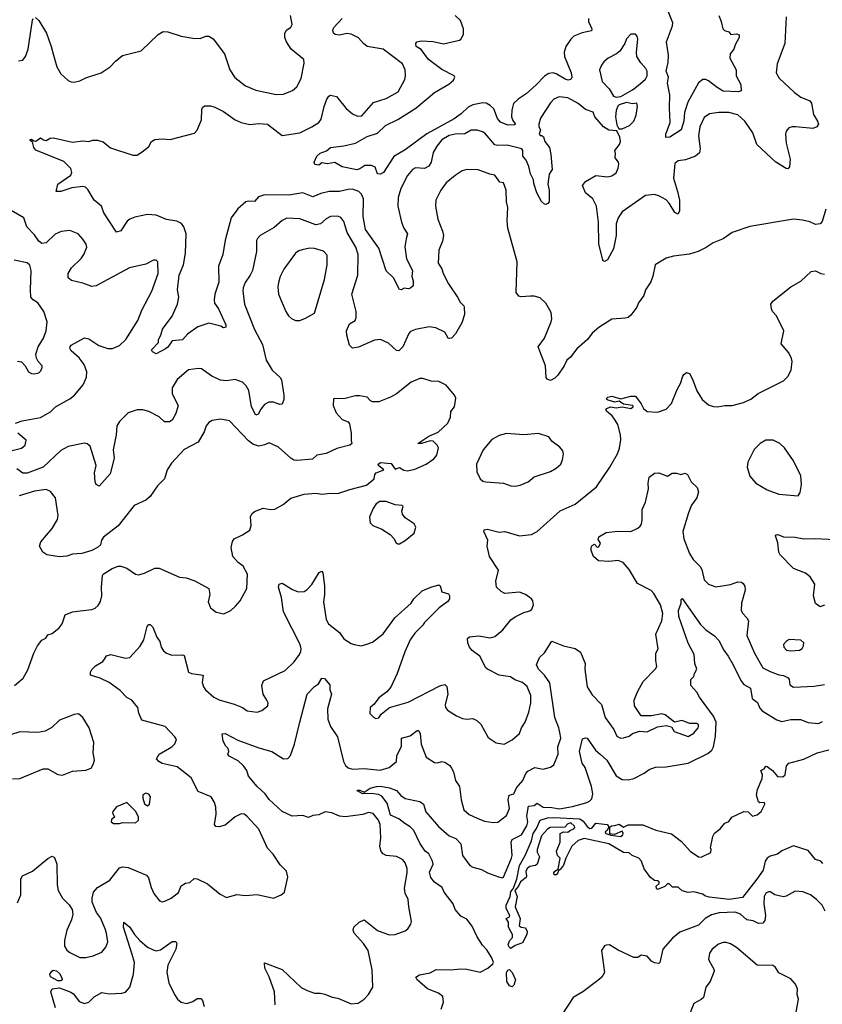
# Model space of a CAD drawing. Extents: x 1771496 to 1971148, y 471553 to 643630.
# Tile 492 of 656: x 1835574 to 1841051, y 611469 to 618187. Entities that reach past the tile are written whole.
import ezdxf

# ---------------------------------------------------------------- set-up
doc = ezdxf.new("R2010")
doc.units = 0

msp = doc.modelspace()

# ---------------------------------------------------------------- linework, layer by layer
at = {"layer": '0CON10XD'}
for points in [[(1835681.7, 618201.7), (1835705, 618181.2), (1835755.6, 618095), (1835789.5, 618005), (1835804, 617944), (1835827.8, 617865), (1835855, 617817.1), (1835905, 617772), (1835925, 617762.5), (1835945, 617761.4), (1835985, 617770.8), (1836025, 617790.8), (1836130, 617825), (1836190, 617865), (1836226.7, 617905), (1836275, 617943.3), (1836402.5, 617975), (1836518.8, 618085), (1836552.7, 618107.3), (1836584.2, 618104.2), (1836675, 618074), (1836755, 618060.8), (1836805, 618058), (1836845, 618074), (1836865, 618073.8), (1836895, 618056.7), (1836970.8, 617955), (1837008.1, 617845), (1837042.5, 617792.5), (1837115, 617735.8), (1837185.6, 617705.6), (1837325, 617675.8), (1837375, 617679.2), (1837435, 617703.3), (1837465, 617730), (1837495.6, 617785), (1837515, 617890), (1837512, 617915), (1837426.6, 617986.6), (1837394.2, 618035), (1837382.5, 618065), (1837384, 618095), (1837393.8, 618115), (1837425, 618136.7), (1837433.8, 618155), (1837421.9, 618215)], [(1839454.5, 618195.5), (1839455.5, 618175), (1839477.9, 618125), (1839475, 618110.8), (1839412.7, 618097.3), (1839355.3, 618074.7), (1839334.5, 618055), (1839301.1, 618005), (1839289.5, 617965), (1839290.9, 617935), (1839337.7, 617825), (1839341.1, 617795), (1839335, 617780), (1839315.5, 617774.5), (1839295, 617781.8), (1839235, 617818.7), (1839215, 617823.9), (1839185, 617819.6), (1839155, 617802.9), (1839098.3, 617741.7), (1839029.8, 617680.2), (1838974.5, 617645), (1838943.8, 617615), (1838931.2, 617568.8), (1838928.9, 617525), (1838938.4, 617498.4), (1838956, 617475), (1838950.7, 617469.3), (1838905, 617466.7), (1838855, 617487.5), (1838835, 617511.9), (1838808.7, 617578.7), (1838785, 617602.5), (1838756.9, 617616.9), (1838735, 617620), (1838665, 617605.8), (1838635, 617590.6), (1838585.7, 617544.3), (1838538.5, 617511.5), (1838350.9, 617409.1), (1838205, 617298.2), (1838127.4, 617252.6), (1838056.2, 617145), (1838035, 617134.2), (1838016.1, 617136.1), (1838000.5, 617180.5), (1837975, 617192.5), (1837928.6, 617191.4), (1837895, 617168.8), (1837875, 617162.9), (1837775, 617182.5), (1837725, 617212.5), (1837675, 617203.3), (1837635, 617210), (1837615, 617193.8), (1837588.8, 617198.8), (1837584, 617215), (1837600.5, 617255), (1837625, 617275.5), (1837666.6, 617293.4), (1837695, 617315.4), (1837785, 617326), (1837865, 617345.7), (1837945, 617390.6), (1838015, 617411.9), (1838070, 617465), (1838155, 617506.3), (1838277, 617583), (1838405, 617689.5), (1838501.7, 617748.3), (1838533.8, 617775), (1838543.3, 617795), (1838537.5, 617805), (1838455, 617847.5), (1838364, 617915), (1838313.3, 617983.3), (1838279.2, 618005), (1838276.2, 618023.8), (1838283.9, 618036.1), (1838315, 618044), (1838395, 618039.1), (1838466.8, 618023.2), (1838575, 618046.7), (1838585, 618053.8), (1838603.3, 618085), (1838603.3, 618125), (1838581.7, 618181.7), (1838546, 618215)], [(1840343.8, 618215), (1840361.5, 618175), (1840370.8, 618125), (1840383.7, 618113.7), (1840413.8, 618105), (1840425.8, 618085.8), (1840465, 618090.5), (1840484.2, 618084.2), (1840482.5, 618065), (1840455.7, 618015), (1840446.7, 617985), (1840422.5, 617955), (1840419.2, 617925), (1840463.3, 617845), (1840462.5, 617805), (1840495.3, 617745.3), (1840497.9, 617702.1), (1840475.6, 617694.4), (1840375, 617699.6), (1840333.4, 617723.4), (1840275, 617770.6), (1840255, 617779.4), (1840235, 617779.4), (1840205, 617757.1), (1840133.3, 617625), (1840110.5, 617555), (1840104.8, 617495), (1840087.7, 617435), (1840010, 617385), (1839984, 617384), (1839984, 617405), (1840012.5, 617485), (1840006.8, 617585), (1840010.7, 617675), (1839993.4, 617755), (1840002.2, 617795), (1839986.2, 617835), (1839998.2, 617895), (1840000.8, 617945), (1839987.1, 618035), (1840029.1, 618145), (1840031.2, 618165), (1839998.5, 618245)], [(1840804.4, 618205.6), (1840795.5, 618025), (1840742.5, 617885), (1840736.2, 617825), (1840757.3, 617787.3), (1840861.4, 617691.4), (1840905, 617659.4), (1840965, 617633.8), (1840976.5, 617616.5), (1840989.5, 617539.5), (1841018, 617495), (1841023.8, 617475), (1841013.3, 617455), (1840985, 617444.2), (1840870, 617455), (1840845, 617456), (1840821.2, 617448.8), (1840804.1, 617425.9), (1840798.8, 617405), (1840804.4, 617345), (1840830.6, 617235), (1840827.3, 617182.7), (1840815, 617170), (1840805, 617171.2), (1840733.8, 617215), (1840604.6, 617334.6), (1840575.6, 617415), (1840522.9, 617495), (1840475, 617538.6), (1840413.4, 617553.4), (1840345, 617553.3), (1840281.2, 617545), (1840245, 617518.8), (1840213.8, 617455), (1840206.4, 617395), (1840217.8, 617305), (1840211.5, 617278.5), (1840184.7, 617255.3), (1840118.1, 617231.9), (1840066.8, 617223.2), (1840044.2, 617205), (1840036.2, 617105), (1840062.7, 617015)], [(1835565, 617907.5), (1835595, 617910), (1835613.6, 617936.4), (1835630.6, 617985), (1835660.5, 618185), (1835665, 618196.2)], [(1840062.7, 617015), (1840076.2, 616955), (1840075, 616880), (1840065, 616861.2), (1840045, 616872.5), (1840005, 616935.7), (1839985, 616956.9), (1839935, 616985.6), (1839905, 616994.4), (1839845, 616986.9), (1839685, 616875.6), (1839657.9, 616835), (1839643.9, 616795), (1839644.5, 616715), (1839625, 616623.3), (1839585, 616547.5), (1839565, 616537.5), (1839555, 616542.5), (1839550, 616555), (1839526.8, 616656.8), (1839522.7, 616805), (1839508.9, 616915), (1839485.8, 616965), (1839435, 617006.7), (1839413.8, 617055), (1839435, 617082), (1839505, 617123.3), (1839585, 617114), (1839615, 617122.9), (1839645, 617142.5), (1839658.6, 617175), (1839661.2, 617201.2), (1839659.2, 617215), (1839638.1, 617245), (1839640, 617275), (1839634.2, 617295), (1839667.5, 617335), (1839672.5, 617355), (1839670, 617385), (1839648.3, 617428.3), (1839595, 617433.8), (1839556.6, 617456.6), (1839498.6, 617525), (1839486.5, 617556.5), (1839435, 617573.3), (1839385.6, 617615), (1839315, 617652.9), (1839255, 617660.9), (1839217.5, 617645), (1839195, 617620), (1839128.6, 617515), (1839115.7, 617475), (1839117.1, 617455), (1839127.1, 617435), (1839118.8, 617405), (1839125, 617396.7), (1839137, 617397), (1839148.7, 617388.7), (1839157.3, 617355), (1839189.2, 617315), (1839198.3, 617268.3), (1839206.9, 617165), (1839186.6, 617133.4), (1839177.5, 617065), (1839187.7, 617025), (1839186.2, 616945), (1839177.7, 616932.3), (1839165, 616926.7), (1839155, 616927.5), (1839135, 616946.7), (1839101.9, 617005), (1839081.3, 617068.7), (1839078.8, 617095), (1839059.1, 617135), (1839048.8, 617185), (1839028.8, 617228.8), (1839008.1, 617255), (1839007.9, 617295), (1838999.2, 617305), (1838900.7, 617330.7), (1838835, 617328.2), (1838815, 617332.9), (1838749.5, 617409.5), (1838732.6, 617422.6), (1838695, 617434.4), (1838655, 617433.1), (1838610.9, 617409.1), (1838545, 617406.8), (1838505, 617396.9), (1838455, 617366.4), (1838419.1, 617325), (1838395, 617281.2), (1838382.5, 617215), (1838365, 617187.5), (1838335, 617172.2), (1838275, 617176.5), (1838255, 617165.6), (1838220, 617125), (1838175, 617036), (1838156.1, 616975), (1838153.1, 616915), (1838178.1, 616805), (1838194.5, 616765), (1838220.6, 616725), (1838211.7, 616691.7), (1838202.6, 616637.4), (1838213.9, 616555), (1838253.6, 616475), (1838250.6, 616435), (1838258.6, 616405), (1838258.3, 616371.7), (1838240, 616355), (1838225, 616351.2), (1838196.4, 616356.4), (1838177.5, 616345), (1838165, 616346.2), (1838125, 616426), (1838075, 616473.3), (1838025, 616627.8), (1837932.5, 616755), (1837916.7, 616845), (1837919.6, 616965), (1837906.4, 616996.4), (1837888.6, 617015), (1837845, 617030.9), (1837815, 617029.6), (1837755, 617014.1), (1837685, 617015.3), (1837627.7, 617002.3), (1837575, 616977.8), (1837505, 617004.7), (1837409.5, 616990.5), (1837245, 616991.1), (1837202.4, 616977.6), (1837175, 616947.1), (1837135, 616950), (1837116.2, 616945), (1837063.1, 616896.9), (1837017.3, 616835), (1836975, 616682.5), (1836958.9, 616585), (1836930, 616505), (1836933, 616397), (1836905.6, 616315), (1836900, 616275), (1836902.5, 616252.5), (1836929.6, 616215), (1836981.4, 616105), (1836980.8, 616089.2), (1836965, 616084.2), (1836945.6, 616095.6), (1836865, 616116), (1836789.1, 616090.9), (1836719.2, 616040.8), (1836685, 616001.8), (1836615, 615996), (1836585, 615952.9), (1836567.8, 615942.2), (1836505, 615907.5), (1836480, 615920), (1836474, 615935), (1836520, 615985), (1836520, 616005), (1836537.5, 616035), (1836548, 616075), (1836613.1, 616165), (1836649.6, 616245), (1836658.9, 616295), (1836649.6, 616345), (1836662.4, 616445), (1836691.6, 616515), (1836704.3, 616595), (1836708.8, 616725), (1836694.1, 616774.1), (1836677.4, 616797.4), (1836645, 616812.7), (1836575, 616823.9), (1836505, 616853.2), (1836445, 616857.3), (1836359.8, 616840.2), (1836324.5, 616825.5), (1836307.6, 616812.4), (1836265, 616746), (1836235, 616736.7), (1836148.8, 616868.8), (1836132.5, 616915), (1836082.9, 616955), (1836038.9, 617028.9), (1836023.3, 617045), (1836005, 617049.5), (1835930.3, 617039.7), (1835855, 617014.5), (1835822.5, 617015), (1835833.3, 617065), (1835923.6, 617126.4), (1835930, 617145), (1835922.1, 617172.1), (1835875, 617220), (1835685, 617297.5), (1835670, 617315), (1835661.7, 617351.7), (1835645, 617363.3), (1835645, 617370), (1835655, 617372.5), (1835670, 617360), (1835685, 617357.5), (1835715, 617380), (1835736.4, 617366.4), (1835755, 617363.8), (1835781.2, 617378.8), (1835805, 617380.8), (1835935, 617352), (1836005, 617360), (1836045, 617356.7), (1836073.9, 617366.1), (1836105, 617366.2), (1836144.1, 617354.1), (1836192.3, 617312.3), (1836345, 617263.8), (1836375, 617263.3), (1836418, 617292), (1836455, 617322.5), (1836474.1, 617355.9), (1836495, 617370), (1836545, 617373.8), (1836600.7, 617369.3), (1836767.5, 617412.5), (1836785, 617432.5), (1836803.9, 617476.1), (1836813.3, 617505), (1836816.2, 617575), (1836821.7, 617588.3), (1836835, 617598.8), (1836875, 617599.2), (1836905, 617590.8), (1836965, 617560.6), (1837045, 617503.5), (1837085, 617485.5), (1837145, 617471.8), (1837205, 617478.9), (1837265, 617474.2), (1837365, 617397.1), (1837485, 617415.6), (1837566.2, 617455), (1837615, 617486), (1837631.1, 617508.9), (1837651.9, 617595), (1837670.6, 617645), (1837682.5, 617665), (1837695, 617671.9), (1837735, 617662.9), (1837800.9, 617580.9), (1837845, 617544.5), (1837879.1, 617529.1), (1837908.1, 617531.9), (1837987.2, 617622.8), (1838075, 617648.6), (1838156.2, 617695), (1838200.9, 617779.1), (1838206.2, 617803.8), (1838203.8, 617845), (1838185, 617885.6), (1838055, 617986.9), (1837945, 618005.3), (1837918.8, 618025), (1837885, 618064.4), (1837835, 618089.4), (1837805, 618091.8), (1837755, 618081.5), (1837727.5, 618085), (1837714, 618095), (1837710, 618115), (1837717.5, 618135), (1837775, 618194.3)], [(1839645, 617657.5), (1839675, 617662.9), (1839755, 617707.5), (1839795, 617738.2), (1839845, 617781.4), (1839855.6, 617805), (1839855.6, 617835), (1839846.9, 617855), (1839812, 617892), (1839785.8, 617935.8), (1839782.5, 617965), (1839791.2, 618055), (1839787.5, 618075), (1839775, 618087.5), (1839745, 618087.5), (1839715, 618057.5), (1839703.8, 618025), (1839668.3, 617971.7), (1839646.6, 617953.4), (1839590, 617925), (1839560.3, 617899.7), (1839543, 617877), (1839530.8, 617845), (1839548.8, 617765), (1839595.6, 617715.6), (1839625.9, 617665.9), (1839645, 617657.5)], [(1839661.7, 617441.7), (1839685, 617443.3), (1839735, 617465.8), (1839764, 617495), (1839781.4, 617535), (1839788.8, 617595), (1839785, 617616.7), (1839755, 617613.8), (1839715, 617621.1), (1839664.2, 617605.8), (1839655, 617597.5), (1839643.4, 617566.6), (1839638.6, 617525), (1839648.8, 617468.8), (1839661.7, 617441.7)], [(1839058.3, 616301.7), (1838995, 616296.2), (1838980.8, 616300.8), (1838961.2, 616325), (1838967.5, 616535), (1838905.5, 616765.5), (1838900.4, 616815), (1838904.5, 616905), (1838895.5, 616945), (1838893.3, 617025), (1838875, 617073.8), (1838849.2, 617079.2), (1838815, 617126), (1838782.2, 617132.2), (1838702.1, 617162.1), (1838625, 617165.7), (1838593.6, 617156.4), (1838545, 617123.1), (1838485, 617072.9), (1838447.1, 617025), (1838414.3, 616955), (1838410, 616915), (1838426.5, 616825), (1838459.1, 616745), (1838465.5, 616715), (1838459.5, 616675), (1838434.4, 616615), (1838428.8, 616525), (1838455, 616486.7), (1838463.8, 616455), (1838500.6, 616385), (1838561.8, 616295), (1838579.1, 616259.1), (1838604.3, 616235), (1838606.7, 616225), (1838609.6, 616175), (1838591.2, 616118.8), (1838547.1, 616042.9), (1838521.4, 616015), (1838505, 616010.9), (1838497.5, 616015), (1838475, 616055.7), (1838414.5, 616084.5), (1838368.6, 616091.4), (1838275, 616074), (1838240.9, 616059.1), (1838229.2, 616045), (1838188.1, 615955), (1838161.2, 615928.8), (1838145, 615929.2), (1838089.8, 615979.8), (1838035, 616005.6), (1837995, 616001.5), (1837885, 615952.5), (1837845.7, 615945.7), (1837825, 615967.5), (1837805.7, 616035), (1837804.2, 616065), (1837825, 616111.2), (1837862, 616135), (1837869.2, 616155), (1837870.8, 616195), (1837840, 616315), (1837881.1, 616445), (1837883.8, 616585), (1837867.3, 616635), (1837807.3, 616735), (1837785, 616811.2), (1837765, 616837.5), (1837745, 616847.5), (1837695, 616844.3), (1837665, 616829.2), (1837625.3, 616794.7), (1837595, 616786.9), (1837485, 616828.5), (1837397.2, 616832.8), (1837365, 616818), (1837310.2, 616769.8), (1837214.2, 616715), (1837195.7, 616695), (1837190.5, 616679.5), (1837190, 616605), (1837161.9, 616475), (1837147, 616443), (1837112.9, 616395), (1837098, 616358), (1837095.6, 616335), (1837106.7, 616245), (1837175, 616073.8), (1837230.6, 615970.6), (1837255, 615863.8), (1837295.6, 615795), (1837350.8, 615745), (1837359.3, 615729.3), (1837375.5, 615624.5), (1837375.6, 615595), (1837365.6, 615564.4), (1837348.3, 615561.7), (1837305, 615576.5), (1837273.1, 615576.9), (1837245, 615560.6), (1837219.4, 615530.6), (1837200.4, 615495), (1837185, 615489.1), (1837154.7, 615545), (1837138.2, 615658.2), (1837119.7, 615689.7), (1837095, 615713.6), (1837045, 615732.5), (1836985, 615722.1), (1836945, 615726.9), (1836884, 615755), (1836815, 615804), (1836795, 615808), (1836725, 615798.8), (1836647.9, 615732.1), (1836614.2, 615675), (1836614.4, 615635), (1836654.3, 615554.3), (1836640.2, 615499.8), (1836613.8, 615455), (1836595, 615444.3), (1836562.2, 615442.2), (1836525, 615478.1), (1836455, 615512.9), (1836415, 615524.3), (1836375, 615525.8), (1836315, 615504.2), (1836253.7, 615446.3), (1836236.9, 615415), (1836231.9, 615355), (1836212.2, 615252.2), (1836217.5, 615195), (1836190.8, 615089.2), (1836115, 615003.3), (1836096.2, 615015), (1836089.2, 615035), (1836084.4, 615095), (1836094.5, 615145), (1836055, 615278), (1836035, 615292.9), (1836015, 615297.5), (1835905, 615274.4), (1835855, 615247.5), (1835735, 615134), (1835625, 615092.1), (1835595, 615092.7), (1835553.3, 615123.3)], [(1835546.2, 615433.8), (1835590.9, 615449.1), (1835715, 615472.7), (1835785, 615511.9), (1835819.2, 615545), (1835915, 615599.5), (1835946.9, 615625), (1836006.9, 615695), (1836028.6, 615748.6), (1836031.5, 615785), (1836014.5, 615835), (1835980.4, 615880.4), (1835925, 615927.1), (1835915.6, 615945), (1835917.1, 615955), (1835925, 615965.5), (1836015.5, 616015.5), (1836045, 616009.4), (1836114, 615965), (1836175, 615944.4), (1836206.8, 615943.2), (1836255, 615964.3), (1836297.1, 616005), (1836379.4, 616135), (1836406.9, 616205), (1836475.5, 616335), (1836518.6, 616455), (1836516, 616536), (1836505, 616546.2), (1836485.9, 616545.9), (1836435, 616518.6), (1836322, 616495), (1836115, 616382.5), (1836095, 616370.5), (1836065, 616366.5), (1836005, 616389.4), (1835926.8, 616406.8), (1835904.2, 616425), (1835904.4, 616455), (1835927.5, 616495), (1835993.4, 616556.6), (1836012.5, 616585), (1836032.9, 616635), (1836027.5, 616655), (1836005, 616690), (1835973.3, 616725), (1835915, 616749.2), (1835857.3, 616742.7), (1835815, 616722.9), (1835754.2, 616665.7), (1835725, 616661.1), (1835705.3, 616675), (1835675, 616718.5), (1835623.5, 616773.5), (1835602.5, 616835), (1835515, 616885.4)], [(1841075, 616893.3), (1841049.7, 616810.3), (1841035, 616794), (1841005, 616790), (1840965, 616808), (1840915, 616820), (1840855, 616825.7), (1840555, 616775.8), (1840435, 616735.8), (1840375, 616692.9), (1840305, 616664.3), (1840257.8, 616632.2), (1840203.8, 616606.2), (1840145, 616586.5), (1840035.8, 616574.2), (1839985, 616560), (1839910, 616515), (1839895, 616437.5), (1839881.3, 616398.7), (1839845, 616343.3), (1839832.5, 616305), (1839796.4, 616255), (1839785.3, 616224.7), (1839745, 616170), (1839725, 616155.7), (1839705, 616150.6), (1839615, 616144), (1839525, 616087.5), (1839481.1, 616048.9), (1839448.6, 616005), (1839375, 615941.4), (1839331.4, 615885), (1839308.1, 615865), (1839290, 615825), (1839245, 615761.4), (1839225, 615740.8), (1839195, 615726.2), (1839173.9, 615733.9), (1839166.7, 615745), (1839162, 615825), (1839112, 615955), (1839154.3, 616015), (1839201.4, 616125), (1839205.7, 616145), (1839200.3, 616190.3), (1839163, 616253), (1839125, 616290), (1839085, 616301.2), (1839058.3, 616301.7)], [(1837485, 616134), (1837525, 616150), (1837584.4, 616185.6), (1837653.8, 616415), (1837672.7, 616515), (1837671.4, 616581.4), (1837646.8, 616606.8), (1837585, 616625.6), (1837552.4, 616627.6), (1837502.1, 616617.9), (1837479.4, 616610.6), (1837456.4, 616593.6), (1837375.6, 616485), (1837351.1, 616435), (1837339.5, 616395), (1837334.5, 616365), (1837338.9, 616315), (1837390, 616195), (1837407.6, 616167.6), (1837429.1, 616149.1), (1837455.8, 616135.8), (1837485, 616134)], [(1835558.1, 615858.1), (1835585, 615852), (1835611.2, 615825), (1835634.3, 615784.3), (1835655, 615773.8), (1835675, 615770), (1835705, 615777.5), (1835718.3, 615791.7), (1835726.7, 615815), (1835726.7, 615825), (1835698.8, 615855), (1835687.5, 615877.5), (1835684.2, 615905), (1835699.4, 615955), (1835735.8, 616015), (1835753.8, 616065), (1835761.4, 616125), (1835737.5, 616195), (1835697.1, 616255), (1835664.7, 616274.7), (1835650.5, 616295), (1835646.4, 616345), (1835651.4, 616475), (1835642.9, 616512.9), (1835625, 616527.5), (1835535, 616545.8)], [(1835558.3, 612161.7), (1835581.2, 612215), (1835582.5, 612325), (1835593.8, 612345), (1835662.1, 612377.9), (1835765, 612463.8), (1835795, 612480), (1835810.7, 612470.7), (1835828, 612425), (1835828.6, 612285), (1835835.7, 612245), (1835865, 612193.8), (1835912.5, 612147.5), (1835932, 612115), (1835937.5, 612085), (1835926.9, 612045), (1835895.4, 611974.6), (1835879.1, 611905), (1835880.4, 611865), (1835895, 611838.1), (1835915, 611822.1), (1835985, 611789.1), (1836025, 611788.8), (1836075, 611799.5), (1836133.8, 611825), (1836162, 611858), (1836174.5, 611895.5), (1836166.9, 611955), (1836156.2, 611985), (1836125, 612060), (1836098.6, 612095), (1836068.1, 612165), (1836067.4, 612192.6), (1836076.5, 612233.5), (1836105, 612265.7), (1836188.8, 612315), (1836255, 612400.8), (1836275, 612407.1), (1836315, 612401.9), (1836439.3, 612349.3), (1836453, 612333), (1836470, 612265), (1836488.8, 612225), (1836527.5, 612175), (1836545, 612168.8), (1836565, 612172), (1836607.6, 612192.4), (1836657.9, 612232.1), (1836675, 612276.7), (1836704.5, 612295.5), (1836735, 612300), (1836765, 612326.7), (1836785, 612324), (1836855, 612292), (1836941.2, 612221.2), (1836985, 612198.8), (1837055, 612218.8), (1837115, 612210.8), (1837195, 612218), (1837305, 612193.8), (1837357.5, 612215), (1837381.2, 612235), (1837404.1, 612335.9), (1837395, 612377.5), (1837350.1, 612420.1), (1837303.8, 612493.8), (1837265.4, 612535.4), (1837205, 612663.1), (1837125, 612751.1), (1837105, 612767.1), (1837085, 612769.2), (1837045, 612749.2), (1836975, 612691.4), (1836935, 612679.2), (1836912.1, 612682.1), (1836904.2, 612695), (1836914.3, 612765.7), (1836911.1, 612815), (1836902.9, 612845), (1836880, 612885), (1836790.7, 612920.7), (1836744.6, 613014.6), (1836648.3, 613088.3), (1836545, 613112.9), (1836523.8, 613125), (1836506.7, 613145), (1836526.2, 613175), (1836611.2, 613225), (1836633, 613247), (1836644, 613275), (1836632.5, 613295), (1836565.4, 613365.4), (1836408, 613408), (1836385.8, 613455), (1836380, 613495), (1836338.8, 613545), (1836305, 613562), (1836259.6, 613609.6), (1836185, 613664.2), (1836123.7, 613693.7), (1836057.5, 613715), (1836056.2, 613735), (1836065, 613753.3), (1836091.2, 613778.8), (1836141.7, 613808.3), (1836153, 613823), (1836165, 613846.2), (1836195, 613855.7), (1836295, 613830), (1836325, 613834.2), (1836396.6, 613913.4), (1836421.9, 613955), (1836443, 614047), (1836455, 614060), (1836465, 614061.2), (1836482.7, 614042.7), (1836510, 613975), (1836529.4, 613945), (1836538.5, 613905), (1836555, 613880.8), (1836575, 613864.3), (1836610.9, 613850.9), (1836684.2, 613854.2), (1836695, 613848.8), (1836725, 613736.2), (1836745.6, 613725.6), (1836825.5, 613715.5), (1836819.6, 613665), (1836827.8, 613635), (1836840.6, 613615), (1836898, 613565), (1836935.4, 613545.4), (1837037.6, 613517.6), (1837095, 613493.8), (1837125, 613470.8), (1837195, 613462), (1837227, 613473), (1837266.2, 613505), (1837268.8, 613525), (1837261.2, 613545), (1837235.8, 613585), (1837226.8, 613643.2), (1837238, 613675), (1837385, 613747.5), (1837447.5, 613805), (1837484.2, 613855), (1837493.2, 613876.8), (1837495.6, 613895), (1837487.8, 613925), (1837375, 614147.5), (1837360.5, 614245), (1837340.6, 614315), (1837345, 614336.7), (1837365, 614342.5), (1837435, 614298.9), (1837475, 614282.5), (1837514.1, 614285.9), (1837535, 614298.8), (1837566.8, 614333.2), (1837616.2, 614415), (1837635, 614423.3), (1837642, 614412), (1837653.1, 614325), (1837654.7, 614265), (1837647.9, 614215), (1837664.4, 614094.4), (1837680, 614065), (1837735, 614021.9), (1837756.7, 614005), (1837785, 613962.9), (1837835, 613931.9), (1837855, 613923.1), (1837904.1, 613915.9), (1837935, 613923.1), (1837980.2, 613939.8), (1838053.1, 613996.9), (1838134.3, 614105), (1838244, 614205), (1838263.8, 614235), (1838320.3, 614289.7), (1838380, 614315), (1838435, 614330), (1838443.6, 614323.6), (1838455, 614283.3), (1838499.3, 614269.3), (1838506.4, 614256.4), (1838506.4, 614236.4), (1838495, 614217.5), (1838436.7, 614175), (1838336.2, 614075), (1838324.4, 614055.6), (1838269.5, 614000.5), (1838237.9, 613955), (1838201.8, 613875), (1838150, 613725), (1838106.6, 613633.4), (1838079.5, 613600.5), (1838025, 613559.2), (1837992.7, 613517.3), (1837964.2, 613495), (1837962.9, 613452.9), (1837987.7, 613427.7), (1838005, 613420), (1838025, 613423.3), (1838040.3, 613449.7), (1838096.9, 613493.1), (1838225, 613531.4), (1838445, 613644.4), (1838475, 613650), (1838488.5, 613638.5), (1838495.5, 613585), (1838478.1, 613515), (1838480, 613495), (1838492, 613475), (1838555, 613436.5), (1838595, 613420), (1838625, 613414.3), (1838665, 613419.4), (1838694, 613405), (1838719.8, 613379.8), (1838769.7, 613289.7), (1838825, 613254), (1838880, 613245), (1838935, 613273.8), (1838984.3, 613315.7), (1838998.1, 613355), (1839023.9, 613393.9), (1839048.6, 613461.4), (1839062.7, 613525), (1839060.8, 613575), (1839036.5, 613636.5), (1839005, 613664.5), (1838953.5, 613683.5), (1838922.6, 613702.6), (1838845, 613713.9), (1838765, 613755.5), (1838754.5, 613765), (1838713.5, 613845), (1838662.2, 613882.2), (1838644.2, 613905), (1838632, 613935), (1838630, 613965), (1838643.9, 613976.1), (1838705, 613982.9), (1838785, 613969.2), (1838815, 613979.2), (1838870, 614025), (1838925, 614092.5), (1838955, 614112.5), (1839015, 614142.5), (1839055, 614153.8), (1839068, 614165), (1839079.2, 614195), (1839075, 614222.5), (1839065.6, 614235.6), (1839024.4, 614264.4), (1838985, 614281.2), (1838885, 614272.5), (1838860, 614285), (1838826.7, 614315), (1838822, 614355), (1838842, 614432), (1838780, 614525), (1838763.8, 614595), (1838768, 614635), (1838742, 614695), (1838744, 614706), (1838765, 614710), (1838845, 614691.4), (1838885, 614695.7), (1838985, 614664.5), (1839065.5, 614674.5), (1839105.6, 614694.4), (1839260.8, 614835), (1839365, 614882.2), (1839509.6, 615000.4), (1839600, 615135), (1839652, 615225), (1839665.6, 615264.4), (1839676.8, 615323.2), (1839674.3, 615355), (1839654.4, 615425), (1839638.1, 615455), (1839615.8, 615485), (1839578, 615515), (1839574, 615525), (1839579.2, 615535), (1839605, 615544.5), (1839645, 615538.5), (1839684.7, 615544.7), (1839745, 615534.1), (1839760.8, 615545), (1839760, 615550), (1839755.8, 615555.8), (1839695, 615563.8), (1839665, 615584), (1839635, 615578), (1839590.3, 615590.3), (1839581.2, 615595), (1839580, 615605), (1839587.7, 615612.3), (1839615, 615618.8), (1839675, 615600), (1839745, 615618.8), (1839775, 615617.5), (1839815, 615566.7), (1839831.4, 615535), (1839855, 615513.1), (1839925, 615510), (1839985, 615530), (1840021.7, 615568.3), (1840060, 615665), (1840082.9, 615705), (1840098.8, 615755), (1840105, 615766.7), (1840125, 615780), (1840145, 615772.5), (1840165.8, 615735), (1840194.2, 615655), (1840231.2, 615595), (1840275, 615558.8), (1840307.3, 615547.3), (1840335, 615545.8), (1840385, 615555.6), (1840435.6, 615555.6), (1840513.8, 615575), (1840562, 615598), (1840612.6, 615637.4), (1840785, 615723.1), (1840815, 615752), (1840837.1, 615795), (1840844.4, 615855), (1840841.4, 615875), (1840821.4, 615915), (1840770, 615975), (1840788, 616065), (1840737.3, 616167.3), (1840711.4, 616195), (1840702.9, 616215), (1840699.2, 616245), (1840712.6, 616267.4), (1840836.2, 616363.8), (1840905, 616402), (1840975, 616468.6), (1841005, 616474.3), (1841040, 616455), (1841065, 616451.1)], [(1835537.5, 613645), (1835598, 613695), (1835629.1, 613750.9), (1835669.2, 613865), (1835694.7, 613915.3), (1835725, 613952.5), (1835752.2, 613967.8), (1835765, 613990), (1835795, 614000), (1835842.1, 614037.9), (1835864, 614065), (1835884.4, 614125.6), (1835935, 614147.8), (1835987.2, 614152.8), (1836067, 614163), (1836088.3, 614171.7), (1836109.7, 614190.3), (1836125, 614217.5), (1836134, 614255), (1836131.4, 614315), (1836138.6, 614395), (1836144.3, 614405), (1836205, 614442.2), (1836245, 614458.6), (1836265, 614459.2), (1836304.2, 614444.2), (1836364.3, 614404.3), (1836385, 614398.8), (1836425, 614410), (1836495, 614444), (1836525, 614444.3), (1836665, 614384.4), (1836708.7, 614378.7), (1836769.1, 614359.1), (1836863.3, 614305), (1836871.2, 614265), (1836860.8, 614215), (1836876.7, 614175), (1836915, 614143.8), (1836966.4, 614133.6), (1837013.6, 614156.4), (1837047.5, 614185), (1837078.8, 614221.2), (1837124, 614305), (1837128, 614405), (1837097.9, 614457.9), (1837065, 614484), (1837028, 614525), (1837015.8, 614585), (1837025, 614627.5), (1837036.2, 614645), (1837095, 614671.9), (1837144.2, 614705), (1837154.2, 614735), (1837148, 614795), (1837157.1, 614815), (1837175, 614830.6), (1837235, 614854.3), (1837285, 614845.8), (1837315, 614848), (1837370.9, 614879.1), (1837425, 614922.9), (1837515, 614950), (1837595, 614957.5), (1837635, 614950), (1837695, 614956.2), (1837745, 614954), (1837827.3, 614982.7), (1837939.5, 615010.5), (1837992.5, 615055), (1837997.5, 615085), (1838006.7, 615095), (1838057.5, 615115), (1838022.5, 615145), (1838020, 615155), (1838035, 615166.7), (1838108, 615158), (1838135, 615120), (1838165, 615131.2), (1838195, 615112.5), (1838220.7, 615109.3), (1838270.5, 615119.5), (1838346.4, 615153.6), (1838398.9, 615191.1), (1838420, 615215), (1838430.6, 615265), (1838422.2, 615285), (1838395, 615311.2), (1838375, 615313.8), (1838315, 615296), (1838290, 615295), (1838366.2, 615345), (1838428.2, 615371.8), (1838494.2, 615435), (1838514.1, 615475.9), (1838516.1, 615513.9), (1838541.2, 615545), (1838550, 615605), (1838541.2, 615625), (1838484.2, 615694.2), (1838435, 615717.5), (1838381.4, 615721.4), (1838325, 615738.8), (1838305, 615738), (1838245, 615714.5), (1838145.3, 615634.7), (1838105, 615610.6), (1838025, 615580), (1837980.7, 615580.7), (1837967, 615587), (1837945, 615612.5), (1837895, 615620), (1837865, 615620), (1837795, 615603.3), (1837715, 615600), (1837712, 615555), (1837734, 615505), (1837775, 615458.8), (1837815, 615442.5), (1837825, 615430), (1837836, 615365), (1837836.2, 615315), (1837840, 615295), (1837827.5, 615285), (1837737.7, 615262.3), (1837665, 615228), (1837602.5, 615215), (1837571.7, 615188.3), (1837465, 615179.2), (1837445, 615182.5), (1837423.8, 615195), (1837339.7, 615269.7), (1837275, 615300), (1837244.4, 615285.6), (1837205, 615276.7), (1837165, 615290), (1837134.3, 615314.3), (1837005, 615449.4), (1836945, 615462.5), (1836887.3, 615452.7), (1836865, 615438.8), (1836846, 615415), (1836832.5, 615375), (1836791.9, 615305), (1836695, 615255.6), (1836609.8, 615160.2), (1836580, 615115), (1836562, 615055), (1836514, 615006), (1836465, 614934.2), (1836435, 614908.6), (1836355, 614873.1), (1836246.1, 614733.9), (1836144.6, 614655.4), (1836131.9, 614635), (1836126, 614605), (1836104, 614585), (1836066, 614565), (1835997.5, 614545), (1835935, 614541.4), (1835895, 614526.5), (1835845, 614521.8), (1835760, 614535), (1835731.2, 614555), (1835708.8, 614595), (1835718, 614625), (1835795.8, 614715), (1835832.7, 614777.3), (1835835.8, 614805), (1835817.1, 614925), (1835785, 614968.8), (1835755, 614980.8), (1835675, 614969.5), (1835570.7, 614939.3)], [(1835513.7, 615246.3), (1835585, 615264.5), (1835610.8, 615285), (1835617.3, 615317.3), (1835561.2, 615365)], [(1838955, 615004), (1838988.8, 615011.2), (1839042.5, 615035), (1839085, 615068), (1839195, 615104), (1839235, 615126.2), (1839266, 615155), (1839278, 615185), (1839283.8, 615225), (1839280, 615245), (1839259.3, 615269.3), (1839208.3, 615308.3), (1839185, 615340), (1839113.9, 615363.9), (1839015, 615354.4), (1838895, 615364.4), (1838845, 615349.2), (1838795, 615322.5), (1838737, 615253), (1838690.9, 615155), (1838692.1, 615102.1), (1838716, 615055), (1838735, 615039.2), (1838753.6, 615033.6), (1838875, 615024.3), (1838925, 615006), (1838955, 615004)], [(1840885, 614937.5), (1840899.3, 614960.7), (1840908.8, 615015), (1840903.3, 615075), (1840855, 615177.5), (1840793.3, 615265), (1840760, 615295), (1840715, 615319.2), (1840665, 615318.6), (1840626.2, 615295), (1840586.2, 615255), (1840542.7, 615167.3), (1840537.5, 615135), (1840555, 615072.5), (1840597.5, 615025), (1840675, 614980), (1840755, 614950), (1840885, 614937.5)], [(1837853.1, 611995), (1837891.3, 612028.7), (1837925, 612045.4), (1838015, 611972.5), (1838095, 611942.2), (1838135, 611944.3), (1838205, 611970), (1838223.3, 611985), (1838243.3, 612015), (1838246.7, 612035), (1838228.1, 612135), (1838225.6, 612185), (1838205, 612227.5), (1838198.8, 612261.2), (1838218.2, 612365), (1838217.3, 612395), (1838203.1, 612435), (1838186.3, 612456.3), (1838145, 612476.7), (1838075, 612484.4), (1838054.6, 612494.6), (1838040.7, 612510.7), (1838031.8, 612545), (1838038.5, 612605), (1838032.5, 612695), (1838021.2, 612725), (1837985, 612771.9), (1837955, 612777.7), (1837915, 612763.1), (1837795, 612748.6), (1837755, 612753.4), (1837703.8, 612775), (1837658.6, 612781.4), (1837615, 612762.1), (1837573.2, 612756.8), (1837545, 612743.3), (1837505, 612756.7), (1837432.9, 612752.9), (1837364.6, 612784.6), (1837275, 612867.5), (1837249.6, 612905), (1837195, 612954.5), (1837135.8, 613025), (1837123.1, 613065), (1837101.4, 613095), (1837065, 613129.2), (1837002.3, 613162.3), (1836993.8, 613175), (1837000, 613195), (1836996.7, 613215), (1836979.3, 613229.3), (1836963.3, 613265), (1836956.4, 613313.6), (1836975, 613316.4), (1837062.3, 613272.3), (1837205, 613219.6), (1837293.7, 613193.7), (1837375, 613144), (1837403.8, 613146.2), (1837422.5, 613167.5), (1837450, 613245), (1837484.8, 613395.2), (1837536.2, 613585), (1837585, 613638), (1837613.8, 613656.2), (1837635, 613693.3), (1837653, 613693), (1837689.5, 613649.5), (1837690.8, 613615), (1837700.8, 613585), (1837674.5, 613485), (1837676.9, 613415), (1837694.2, 613365), (1837742.9, 613295), (1837783.6, 613125), (1837798.1, 613098.1), (1837815, 613082.1), (1837845, 613072.8), (1837925, 613078.2), (1838033.8, 613066.2), (1838096, 613085), (1838144.3, 613125), (1838147.3, 613165), (1838180.1, 613229.9), (1838178, 613285), (1838238.8, 613301.2), (1838285, 613336.5), (1838296.1, 613336.1), (1838306.2, 613316.2), (1838314.4, 613244.4), (1838347.5, 613155), (1838405, 613120), (1838425, 613117.5), (1838455, 613126.2), (1838475, 613121.2), (1838507.9, 613097.9), (1838520.9, 613080.9), (1838534.4, 613054.4), (1838547.8, 612995), (1838574.3, 612955), (1838585.6, 612865), (1838604, 612795), (1838641.2, 612765), (1838695, 612738.9), (1838745, 612718.5), (1838805, 612708.6), (1838837.4, 612712.6), (1838895, 612756.9), (1838916.6, 612805), (1838906.5, 612865), (1838913.1, 612895), (1838945, 612906), (1838963.5, 612945), (1839007.3, 612995), (1839027.2, 613042.8), (1839040.4, 613059.6), (1839090, 613085), (1839145, 613073.1), (1839195, 613086), (1839217.9, 613102.1), (1839248.1, 613175), (1839245.6, 613225), (1839265.7, 613285), (1839261.5, 613311.5), (1839251.9, 613355), (1839225.4, 613425), (1839191.7, 613661.7), (1839155.7, 613715.7), (1839113.1, 613755), (1839101.2, 613785), (1839121.2, 613835), (1839155, 613866.2), (1839205, 613946.7), (1839285, 613914.2), (1839365, 613896.2), (1839401.7, 613871.7), (1839433.5, 613795), (1839430.5, 613755), (1839445.4, 613635), (1839479.5, 613579.5), (1839543.9, 613513.9), (1839569.4, 613425), (1839627.1, 613345), (1839649.3, 613299.3), (1839672.5, 613285), (1839693, 613287), (1839731.7, 613298.3), (1839755, 613316), (1839782.5, 613325), (1839805, 613332), (1839855, 613328.8), (1839925, 613361.2), (1839985, 613371.2), (1840021.2, 613361.2), (1840039.3, 613329.3), (1840135, 613296), (1840175, 613320), (1840204.2, 613355), (1840205.7, 613365), (1840205.6, 613375.6), (1840195, 613385.8), (1840144.1, 613384.1), (1840095, 613406.2), (1840043, 613393), (1839977.5, 613445), (1839955, 613452), (1839885, 613438), (1839815, 613437.5), (1839770, 613505), (1839767.1, 613545), (1839788.5, 613601.5), (1839829.1, 613670.9), (1839911.8, 613758.2), (1839921.1, 613775), (1839913.8, 613815), (1839915.6, 613865), (1839930, 613895), (1839914.5, 613995), (1839954.5, 614085), (1839963.1, 614135), (1839947.5, 614195), (1839901.4, 614271.4), (1839881.8, 614291.8), (1839790.2, 614340.2), (1839732, 614435), (1839692.4, 614482.4), (1839656.6, 614496.6), (1839595, 614490.8), (1839522.5, 614495), (1839490, 614525), (1839473.3, 614565), (1839472.5, 614585), (1839480.7, 614599.3), (1839495, 614607.5), (1839515, 614587.5), (1839525, 614590), (1839536.7, 614615), (1839520.7, 614640.7), (1839525, 614657.5), (1839575, 614688.8), (1839655, 614698), (1839744.2, 614695.8), (1839792.3, 614717.7), (1839807.7, 614732.3), (1839816.2, 614745), (1839821.2, 614775), (1839821.2, 614845), (1839843.9, 614896.1), (1839864, 614985), (1839862, 615025), (1839870, 615065), (1839905, 615093.3), (1839935, 615096.2), (1839995, 615073.3), (1840027, 615093), (1840055, 615093.8), (1840085, 615083.8), (1840115, 615093.3), (1840130, 615085), (1840156.7, 615035), (1840196.1, 614996.1), (1840206.2, 614965), (1840194.3, 614925), (1840156.9, 614875), (1840136.7, 614823.3), (1840100, 614695), (1840106.2, 614645), (1840144.5, 614545), (1840168.9, 614505), (1840216.7, 614456.7), (1840229.4, 614435), (1840245.3, 614365.3), (1840275, 614335.6), (1840325, 614318.6), (1840425, 614333.1), (1840475, 614351.5), (1840499.5, 614349.5), (1840511.1, 614341.1), (1840521.3, 614321.3), (1840524.7, 614295), (1840499.4, 614205), (1840497.9, 614157.9), (1840506.8, 614136.8), (1840536.4, 614106.4), (1840546.9, 614085), (1840535.5, 613985), (1840587.6, 613865), (1840645.8, 613765.8), (1840695, 613738.8), (1840755, 613716.5), (1840785, 613711.9), (1840816.6, 613696.6), (1840824.2, 613685), (1840829.6, 613649.6), (1840855, 613633.8), (1840995, 613640), (1841065, 613651.5)], [(1838165, 614610), (1838205, 614632.5), (1838266.4, 614683.6), (1838277.5, 614725), (1838265, 614747.5), (1838205, 614787.5), (1838185, 614812.5), (1838180.8, 614835), (1838189.4, 614865), (1838183.5, 614873.5), (1838135, 614876), (1838075, 614898.8), (1838030.5, 614899.5), (1838006.1, 614883.9), (1837985, 614852.5), (1837960.8, 614795), (1837966.2, 614755), (1837982.5, 614735), (1838045, 614710), (1838102.5, 614675), (1838130, 614645), (1838140.7, 614620.7), (1838155, 614610), (1838165, 614610)], [(1841065, 614192.9), (1841035, 614180), (1841003.4, 614203.4), (1840991.4, 614255), (1840998.8, 614335), (1840968.8, 614385), (1840935, 614410.8), (1840855, 614442.5), (1840763.1, 614535), (1840753.6, 614555), (1840747.4, 614617.4), (1840730.8, 614665), (1840735, 614673.3), (1840747.5, 614675), (1840785, 614658.5), (1840865, 614655.5), (1840924.5, 614644.5), (1841005, 614648.2), (1841135, 614640.8)], [(1838449.2, 611435), (1838465.5, 611484.5), (1838461.3, 611521.3), (1838430.8, 611545), (1838355.8, 611575), (1838286.2, 611635), (1838276.7, 611655), (1838301.2, 611671.2), (1838375, 611684.4), (1838415, 611706.2), (1838515, 611703.1), (1838585, 611712), (1838625, 611708.8), (1838715, 611688), (1838767.5, 611715), (1838802.5, 611745), (1838806, 611755), (1838795.6, 611785.6), (1838761.1, 611841.1), (1838732, 611872), (1838695, 611930), (1838661.7, 612001.7), (1838625, 612048.8), (1838585, 612071.4), (1838545.5, 612115.5), (1838530.8, 612155), (1838471.1, 612235), (1838455.6, 612265), (1838405, 612302.1), (1838378.2, 612335), (1838369.8, 612370.2), (1838395.6, 612425), (1838391.4, 612445), (1838365.3, 612495.3), (1838340, 612515), (1838305, 612567.5), (1838262.4, 612655), (1838239.1, 612679.1), (1838202.7, 612702.7), (1838160, 612735), (1838105, 612760), (1838081, 612841), (1838045, 612889.4), (1838021.2, 612901.2), (1837975, 612908.1), (1837915, 612904.3), (1837877.5, 612925), (1837880, 612930), (1837895, 612930), (1837925, 612916.7), (1837966.1, 612943.9), (1838007.5, 612955), (1838035, 612956.8), (1838096.4, 612946.4), (1838145, 612926.7), (1838175, 612894.4), (1838205, 612873.1), (1838303.4, 612853.4), (1838330, 612835), (1838345, 612782), (1838432.2, 612682.2), (1838505, 612618.7), (1838549.2, 612599.2), (1838583.8, 612565), (1838596.4, 612485), (1838645, 612415.6), (1838665, 612404.5), (1838725, 612388.8), (1838765, 612365.6), (1838840.7, 612339.3), (1838865, 612332.5), (1838875, 612336.2), (1838929.5, 612465), (1838933.8, 612485), (1838928.4, 612575), (1838935, 612594.4), (1838997.7, 612625), (1839035, 612686.7), (1839041.6, 612715), (1839033.6, 612755), (1839045, 612821.1), (1839083.8, 612825), (1839105, 612842.2), (1839145, 612813), (1839205, 612811.7), (1839257.2, 612802.8), (1839345, 612817.8), (1839436.8, 612843.2), (1839462.5, 612855), (1839478.6, 612871.4), (1839485.6, 612905), (1839476.4, 612955), (1839432.3, 613085), (1839412.2, 613115), (1839393.8, 613193.8), (1839415, 613280), (1839435, 613287.5), (1839446.7, 613285), (1839503.8, 613203.8), (1839535.3, 613175.3), (1839581.1, 613135), (1839645, 613027.1), (1839685, 613003.3), (1839725, 613000.8), (1839765, 613010.8), (1839835, 613045.7), (1839868.6, 613071.4), (1839912.2, 613087.8), (1839985, 613088.9), (1840135, 613114.4), (1840269.6, 613180.4), (1840296.6, 613203.4), (1840307.8, 613225), (1840320.9, 613299.1), (1840325.2, 613395), (1840308.1, 613435), (1840213.6, 613563.6), (1840195, 613597.8), (1840153.1, 613645), (1840154.2, 613685), (1840173.8, 613705), (1840177.5, 613725), (1840195.4, 613755), (1840180, 613795), (1840176.2, 613855), (1840135.8, 613934.2), (1840071.2, 614115), (1840070, 614155), (1840086.7, 614205), (1840088.3, 614231.7), (1840095, 614237.5), (1840219.7, 614059.7), (1840255, 614024), (1840315, 613984.2), (1840345, 613950.8), (1840378.2, 613885), (1840408.5, 613845), (1840442.1, 613785), (1840495, 613677.5), (1840515, 613651.1), (1840560, 613625), (1840573.1, 613555), (1840607.7, 613527.7), (1840625, 613490), (1840640.9, 613470.9), (1840739.7, 613409.7), (1840775, 613399.4), (1840835, 613411.9), (1840901.2, 613411.2), (1840955, 613392), (1841025, 613386), (1841051.2, 613398.8)], [(1840835, 613880), (1840895, 613884.5), (1840913.6, 613896.4), (1840923.1, 613915), (1840924, 613935), (1840905, 613952.9), (1840825, 613957.5), (1840803.3, 613945), (1840786.7, 613925), (1840788.8, 613905), (1840805.9, 613885.9), (1840835, 613880)], [(1835525, 613007.5), (1835575, 613010), (1835735, 613076.7), (1835765, 613076.7), (1835835, 613036.7), (1835865, 613033.3), (1835935, 613058.8), (1836025, 613066.7), (1836060.7, 613079.3), (1836075.9, 613104.1), (1836083.3, 613135), (1836074, 613185), (1836080, 613255), (1836047.7, 613355), (1836004.4, 613425), (1835975, 613450), (1835945, 613447.5), (1835905, 613430), (1835845, 613407.5), (1835793, 613357), (1835747, 613333), (1835696.9, 613323.1), (1835575, 613327.8), (1835455, 613290)], [(1841055, 612430), (1841040, 612445), (1841005, 612458), (1840955, 612519.2), (1840855, 612550), (1840774.4, 612515.6), (1840745, 612492.9), (1840695, 612479.4), (1840674.1, 612465.9), (1840661.5, 612445), (1840646.4, 612385), (1840603, 612323), (1840505, 612197.1), (1840415, 612184.4), (1840279.7, 612199.7), (1840248.3, 612208.3), (1840235, 612220), (1840175, 612236.2), (1840135, 612231.2), (1840095, 612244.2), (1840067.3, 612267.3), (1840028.3, 612268.3), (1840005, 612290), (1839995, 612290), (1839975, 612272.5), (1839925, 612252.5), (1839918.3, 612258.3), (1839917.5, 612275), (1839937, 612293), (1839937.5, 612305), (1839925, 612312.5), (1839905, 612313.3), (1839877.5, 612335), (1839835, 612393.3), (1839816.1, 612446.1), (1839797.5, 612465), (1839753.9, 612483.9), (1839731.7, 612501.7), (1839695, 612505.8), (1839595, 612563.1), (1839425, 612600), (1839385, 612586.9), (1839341.2, 612548.8), (1839300, 612465), (1839285, 612417.5), (1839265, 612390), (1839250, 612380), (1839246.7, 612365), (1839235, 612352.5), (1839221.7, 612351.7), (1839217.5, 612365), (1839225, 612377.5), (1839248.3, 612391.7), (1839262.5, 612465), (1839242.5, 612485), (1839237, 612513), (1839262.5, 612575), (1839262.5, 612635), (1839285, 612646.7), (1839315, 612642.5), (1839331.7, 612658.3), (1839355, 612666.7), (1839361.2, 612675), (1839358.6, 612685), (1839335, 612706.7), (1839315, 612700), (1839293, 612677), (1839194.6, 612675.4), (1839176.2, 612665), (1839135, 612617.5), (1839103.8, 612525), (1839105, 612506.7), (1839120, 612475), (1839104.2, 612425), (1839093.6, 612416.4), (1839055, 612410), (1839035.6, 612395), (1839026.5, 612375), (1839033.1, 612345), (1839028.8, 612335), (1838990.9, 612305), (1838976.9, 612275), (1838953.6, 612246.4), (1838968.2, 612205), (1838954.7, 612135), (1838989.6, 612055), (1838981.9, 612005), (1838994.7, 611994.7), (1839025, 611990), (1839036.1, 611966.1), (1839033.6, 611945), (1839005, 611888.6), (1838955, 611870.4), (1838925, 611850.9), (1838915, 611856.5), (1838908.1, 611875), (1838915, 611901.1), (1838936.9, 611925), (1838935.6, 611945), (1838924.6, 611965), (1838909.3, 611995), (1838910, 612030), (1838892.5, 612055), (1838915, 612066.7), (1838918.1, 612075), (1838893.8, 612123.8), (1838893.8, 612145), (1838921.4, 612205), (1838925, 612238.9), (1838942.1, 612257.9), (1838966.8, 612323.2), (1838984.1, 612415), (1839023.8, 612485), (1839065.6, 612584.4), (1839078.4, 612635), (1839101.3, 612668.7), (1839125, 612724.7), (1839175, 612740.5), (1839215.9, 612744.1), (1839395, 612735.3), (1839419.7, 612719.7), (1839445, 612682.5), (1839465, 612667.5), (1839478.3, 612671.7), (1839505.8, 612704.2), (1839582.5, 612695), (1839592.5, 612685), (1839592.5, 612675), (1839583.3, 612655), (1839570, 612645), (1839572.5, 612635), (1839606.7, 612623.3), (1839675, 612613.3), (1839690, 612625), (1839692.5, 612635), (1839685, 612650), (1839631.7, 612628.3), (1839601.7, 612631.7), (1839601.7, 612678.3), (1839613, 612687), (1839635, 612690), (1839665, 612697.1), (1839695, 612677.5), (1839725.8, 612694.2), (1839825, 612693.8), (1839915, 612656.8), (1840021.5, 612631.5), (1840089.4, 612579.4), (1840149.5, 612515), (1840205, 612474.4), (1840225, 612472.5), (1840290, 612505), (1840292.5, 612525), (1840287, 612537), (1840302.5, 612615), (1840315, 612637.5), (1840353.9, 612666.1), (1840386.1, 612703.9), (1840413, 612717), (1840432.5, 612745), (1840515, 612784), (1840545, 612783.3), (1840575, 612753.8), (1840605, 612762.7), (1840632.7, 612785), (1840658, 612835), (1840656.7, 612845), (1840625, 612844), (1840615, 612851.2), (1840602.5, 612895), (1840608, 612935), (1840640, 613010), (1840641.5, 613035), (1840630, 613065), (1840653.8, 613075), (1840665, 613093.3), (1840675, 613091.4), (1840711.4, 613065), (1840745, 613022.5), (1840781.2, 613021.2), (1840798.1, 613035), (1840807.3, 613095), (1840822, 613115), (1840925, 613142.5), (1841015, 613184.8), (1841094.2, 613205)], [(1836445, 612823.3), (1836460, 612835), (1836466.4, 612883.6), (1836455, 612902.5), (1836435, 612910), (1836415, 612897.5), (1836414.2, 612875), (1836425, 612837.5), (1836445, 612823.3)], [(1836215, 612702.5), (1836255, 612703.3), (1836275, 612710), (1836365, 612706.7), (1836383.8, 612725), (1836385.6, 612745.6), (1836365.5, 612785.5), (1836305, 612846.7), (1836233.9, 612816.1), (1836210, 612785), (1836206.7, 612775), (1836220, 612745), (1836200.7, 612729.3), (1836197.5, 612715), (1836215, 612702.5)], [(1841070, 612105), (1841049.2, 612145), (1841010.8, 612185), (1840970, 612215), (1840916.9, 612236.9), (1840865, 612241.4), (1840805, 612207.1), (1840785, 612201.9), (1840726, 612216), (1840695.8, 612235.8), (1840683, 612237), (1840665, 612228), (1840654.5, 612205), (1840650.9, 612155), (1840663.6, 612075), (1840658.1, 612041.9), (1840645, 612023.1), (1840615, 612020), (1840579.3, 612039.3), (1840535, 612046.4), (1840492.9, 612085), (1840455, 612097.7), (1840346.8, 612093.2), (1840295, 612078.7), (1840251.9, 612055), (1840205, 612008.9), (1840078.7, 611961.3), (1840029.1, 611920.9), (1839962, 611845), (1839942.5, 611755), (1839935, 611747.5), (1839905, 611752), (1839885, 611762.5), (1839855, 611798), (1839815, 611803.3), (1839792.3, 611787.7), (1839765, 611788.8), (1839657.3, 611837.3), (1839597.5, 611875), (1839576.4, 611873.6), (1839565, 611867.5), (1839543.3, 611835), (1839563.3, 611685), (1839545.9, 611654.1), (1839518.3, 611631.7), (1839415.5, 611554.5), (1839350.8, 611515), (1839277.1, 611405)], [(1835818.4, 611445), (1835787.3, 611555), (1835794.7, 611575.3), (1835845, 611581.5), (1835922.9, 611552.9), (1835940.2, 611540.2), (1835978.9, 611488.9), (1836015, 611475.6), (1836046.6, 611483.4), (1836080.9, 611519.1), (1836135, 611549.2), (1836185, 611540.4), (1836270, 611545), (1836295, 611552.9), (1836325, 611586.2), (1836349.6, 611675), (1836357.7, 611755), (1836340.3, 611809.7), (1836281.8, 611995), (1836285, 612030), (1836325, 611995.8), (1836357.5, 611945), (1836394.7, 611904.7), (1836445, 611857.8), (1836485, 611840), (1836505, 611834.4), (1836535, 611841.5), (1836615, 611897.1), (1836638.3, 611898.3), (1836646, 611885), (1836639.5, 611845), (1836584.4, 611735), (1836578.5, 611685), (1836590.6, 611615), (1836629.2, 611535), (1836650.8, 611505), (1836675, 611484.3), (1836715, 611475.6), (1836755, 611489.1), (1836785, 611507.9), (1836809.2, 611509.2), (1836821.1, 611495), (1836832.9, 611455)], [(1837317.5, 611465), (1837311.9, 611555), (1837276.6, 611656.6), (1837245.6, 611715), (1837245, 611752.5), (1837365, 611706.2), (1837494.6, 611584.6), (1837535, 611562.5), (1837585, 611546), (1837625, 611545.7), (1837655, 611537.1), (1837705, 611517.1), (1837745, 611510), (1837835, 611472.5), (1837884.1, 611475.9), (1837925, 611503.8), (1837953.8, 611535), (1837983.8, 611586.2), (1837978.6, 611705), (1837952.2, 611835), (1837918.8, 611885), (1837857.1, 611955), (1837848.4, 611975), (1837853.1, 611995)], [(1840863.8, 611365), (1840887.1, 611505), (1840878.8, 611535), (1840882, 611575), (1840867, 611607), (1840835, 611643.8), (1840754.2, 611684.2), (1840730.5, 611720.5), (1840715, 611733.3), (1840605, 611736.2), (1840465, 611855.7), (1840425, 611881.4), (1840395, 611891.4), (1840375, 611891.4), (1840341.3, 611878.7), (1840300, 611845), (1840281.7, 611818.3), (1840274, 611775), (1840312.5, 611705), (1840312.5, 611695), (1840284.3, 611625), (1840256.7, 611585), (1840239.5, 611515), (1840225, 611501.4), (1840174, 611475), (1840135, 611376.2)], [(1835855, 611628.6), (1835835, 611628.9), (1835785, 611656.7), (1835780, 611675), (1835794, 611696), (1835805, 611701.2), (1835825, 611698), (1835845, 611678.8), (1835862.5, 611645), (1835864, 611635), (1835855, 611628.6)], [(1838935, 611588.8), (1838915, 611596), (1838897.9, 611625), (1838895.8, 611685), (1838905, 611702.5), (1838915, 611705.8), (1838935.2, 611685.2), (1838957.6, 611635), (1838945, 611600), (1838935, 611588.8)]]:
    msp.add_lwpolyline(points, dxfattribs=at)

doc.saveas('drawing.dxf')
